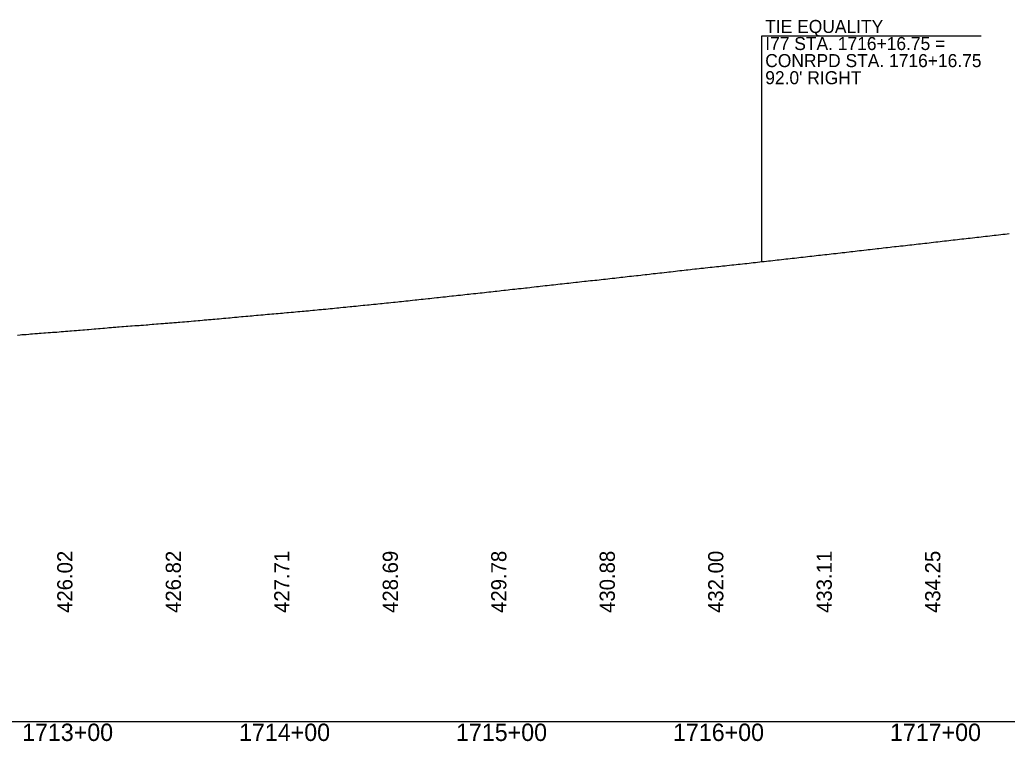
# Model space of a CAD drawing. Extents: x 2017200 to 2047700, y 854850 to 893350.
# Drawn here: x 2026274.7 to 2026729.8, y 856090.9 to 856423.3 of the extents above; entities that cross this region are included whole.
import ezdxf

# ---------------------------------------------------------------- set-up
doc = ezdxf.new("R2010")
doc.units = 0
for name, color, linetype in [('RD_DDB_Profile_EX', 7, 'Continuous'), ('RD_DDB_Profile_Lbl', 7, 'Continuous'), ('RD_DDB_StaTX', 7, 'Continuous'), ('RD_DDB_StripGrade', 7, 'Continuous'), ('RD_GPK_Profile_Cell', 7, 'Continuous')]:
    doc.layers.add(name, color=color, linetype=linetype)

msp = doc.modelspace()

# ---------------------------------------------------------------- linework, layer by layer
at = {"layer": 'RD_DDB_Profile_EX'}
msp.add_lwpolyline([(2026273.75, 856278.02), (2026274.95, 856278.13), (2026275.75, 856278.22), (2026276.56, 856278.27), (2026277.75, 856278.35), (2026278.95, 856278.46), (2026279.75, 856278.52), (2026280.56, 856278.59), (2026281.75, 856278.69), (2026282.95, 856278.78), (2026283.75, 856278.85), (2026284.56, 856278.91), (2026285.75, 856279.02), (2026286.56, 856279.06), (2026287.75, 856279.13), (2026288.95, 856279.22), (2026289.75, 856279.28), (2026290.95, 856279.36), (2026291.75, 856279.42), (2026292.95, 856279.52), (2026293.75, 856279.6), (2026294.95, 856279.71), (2026295.75, 856279.77), (2026296.95, 856279.86), (2026297.75, 856279.92), (2026298.56, 856279.99), (2026299.76, 856280.1), (2026300.95, 856280.18), (2026301.76, 856280.25), (2026302.57, 856280.32), (2026303.76, 856280.42), (2026304.57, 856280.49), (2026305.76, 856280.57), (2026306.57, 856280.65), (2026307.76, 856280.75), (2026308.95, 856280.84), (2026309.76, 856280.89), (2026310.95, 856281.02), (2026311.76, 856281.1), (2026312.94, 856281.19), (2026313.76, 856281.25), (2026314.94, 856281.35), (2026315.76, 856281.43), (2026316.94, 856281.55), (2026317.76, 856281.62), (2026318.94, 856281.7), (2026319.76, 856281.76), (2026320.57, 856281.83), (2026321.76, 856281.93), (2026322.57, 856281.97), (2026323.76, 856282.06), (2026324.57, 856282.13), (2026325.76, 856282.21), (2026326.58, 856282.25), (2026327.76, 856282.35), (2026328.94, 856282.43), (2026329.76, 856282.5), (2026330.58, 856282.55), (2026331.76, 856282.64), (2026332.94, 856282.72), (2026333.76, 856282.8), (2026334.58, 856282.86), (2026335.76, 856282.97), (2026336.58, 856283.03), (2026337.76, 856283.12), (2026338.58, 856283.19), (2026339.76, 856283.3), (2026340.94, 856283.38), (2026341.76, 856283.44), (2026342.94, 856283.56), (2026343.76, 856283.63), (2026344.94, 856283.7), (2026345.76, 856283.76), (2026346.94, 856283.86), (2026347.76, 856283.95), (2026348.58, 856284), (2026349.76, 856284.09), (2026350.58, 856284.17), (2026351.76, 856284.28), (2026352.59, 856284.34), (2026353.76, 856284.43), (2026354.94, 856284.54), (2026355.77, 856284.61), (2026356.94, 856284.72), (2026357.77, 856284.79), (2026358.94, 856284.89), (2026359.77, 856284.98), (2026360.94, 856285.1), (2026361.77, 856285.15), (2026362.94, 856285.25), (2026363.77, 856285.31), (2026364.59, 856285.4), (2026365.77, 856285.51), (2026366.59, 856285.57), (2026367.77, 856285.65), (2026368.59, 856285.74), (2026369.77, 856285.86), (2026370.94, 856285.96), (2026371.77, 856286.02), (2026372.59, 856286.11), (2026373.77, 856286.23), (2026374.94, 856286.33), (2026375.77, 856286.4), (2026376.94, 856286.5), (2026377.77, 856286.58), (2026378.94, 856286.68), (2026379.77, 856286.75), (2026380.94, 856286.86), (2026381.77, 856286.93), (2026382.6, 856287), (2026383.77, 856287.11), (2026384.6, 856287.19), (2026385.77, 856287.29), (2026386.94, 856287.4), (2026387.77, 856287.47), (2026388.94, 856287.57), (2026389.77, 856287.64), (2026390.94, 856287.75), (2026391.77, 856287.83), (2026392.94, 856287.93), (2026393.77, 856288), (2026394.94, 856288.09), (2026395.77, 856288.17), (2026396.6, 856288.24), (2026397.77, 856288.35), (2026398.6, 856288.42), (2026399.77, 856288.53), (2026400.94, 856288.64), (2026401.77, 856288.71), (2026402.94, 856288.81), (2026403.77, 856288.89), (2026404.94, 856289), (2026405.77, 856289.08), (2026406.61, 856289.16), (2026407.77, 856289.25), (2026408.61, 856289.33), (2026409.77, 856289.46), (2026410.61, 856289.54), (2026411.77, 856289.64), (2026412.61, 856289.73), (2026413.78, 856289.85), (2026414.61, 856289.91), (2026415.78, 856290.01), (2026416.94, 856290.14), (2026417.78, 856290.23), (2026418.94, 856290.33), (2026419.78, 856290.4), (2026420.94, 856290.53), (2026421.78, 856290.62), (2026422.61, 856290.7), (2026423.78, 856290.8), (2026424.94, 856290.93), (2026425.78, 856291.01), (2026426.94, 856291.13), (2026427.78, 856291.21), (2026428.61, 856291.29), (2026429.78, 856291.4), (2026430.62, 856291.49), (2026431.78, 856291.61), (2026432.94, 856291.72), (2026433.78, 856291.79), (2026434.94, 856291.92), (2026435.78, 856292.02), (2026436.62, 856292.09), (2026437.78, 856292.2), (2026438.94, 856292.32), (2026439.78, 856292.42), (2026440.94, 856292.53), (2026441.78, 856292.61), (2026442.62, 856292.71), (2026443.78, 856292.83), (2026444.62, 856292.91), (2026445.78, 856293.01), (2026446.94, 856293.13), (2026447.78, 856293.23), (2026448.94, 856293.35), (2026449.78, 856293.43), (2026450.62, 856293.53), (2026451.78, 856293.66), (2026452.62, 856293.73), (2026453.78, 856293.84), (2026454.62, 856293.94), (2026455.78, 856294.07), (2026456.94, 856294.19), (2026457.78, 856294.27), (2026458.63, 856294.36), (2026459.78, 856294.49), (2026460.63, 856294.57), (2026461.78, 856294.68), (2026462.94, 856294.81), (2026463.78, 856294.91), (2026464.63, 856295), (2026465.78, 856295.13), (2026466.94, 856295.26), (2026467.78, 856295.36), (2026468.63, 856295.46), (2026469.78, 856295.58), (2026470.94, 856295.7), (2026471.79, 856295.78), (2026472.63, 856295.89), (2026473.79, 856296.02), (2026474.63, 856296.1), (2026475.79, 856296.22), (2026476.63, 856296.33), (2026477.79, 856296.46), (2026478.94, 856296.59), (2026479.79, 856296.67), (2026480.94, 856296.8), (2026481.79, 856296.89), (2026482.64, 856296.98), (2026483.79, 856297.11), (2026484.94, 856297.24), (2026485.79, 856297.35), (2026486.94, 856297.47), (2026487.79, 856297.55), (2026488.94, 856297.68), (2026489.79, 856297.78), (2026490.94, 856297.9), (2026491.79, 856297.99), (2026492.94, 856298.11), (2026493.79, 856298.21), (2026494.64, 856298.3), (2026495.79, 856298.42), (2026496.64, 856298.52), (2026497.79, 856298.65), (2026498.64, 856298.74), (2026499.79, 856298.87), (2026500.64, 856298.97), (2026501.79, 856299.1), (2026502.94, 856299.22), (2026503.79, 856299.31), (2026504.64, 856299.4), (2026505.79, 856299.54), (2026506.94, 856299.66), (2026507.79, 856299.75), (2026508.65, 856299.84), (2026509.79, 856299.97), (2026510.65, 856300.07), (2026511.79, 856300.2), (2026512.94, 856300.33), (2026513.79, 856300.42), (2026514.65, 856300.53), (2026515.79, 856300.67), (2026516.94, 856300.78), (2026517.79, 856300.87), (2026518.94, 856301.01), (2026519.79, 856301.12), (2026520.65, 856301.21), (2026521.79, 856301.32), (2026522.65, 856301.41), (2026523.79, 856301.55), (2026524.65, 856301.64), (2026525.79, 856301.76), (2026526.94, 856301.88), (2026527.79, 856301.98), (2026528.65, 856302.08), (2026529.8, 856302.2), (2026530.94, 856302.34), (2026531.8, 856302.43), (2026532.66, 856302.52), (2026533.8, 856302.65), (2026534.94, 856302.78), (2026535.8, 856302.88), (2026536.66, 856302.97), (2026537.8, 856303.09), (2026538.66, 856303.19), (2026539.8, 856303.3), (2026540.66, 856303.38), (2026541.8, 856303.5), (2026542.66, 856303.6), (2026543.8, 856303.73), (2026544.66, 856303.82), (2026545.8, 856303.93), (2026546.66, 856304.04), (2026547.8, 856304.18), (2026548.94, 856304.3), (2026549.8, 856304.39), (2026550.94, 856304.54), (2026551.8, 856304.64), (2026552.66, 856304.73), (2026553.8, 856304.85), (2026554.66, 856304.96), (2026555.8, 856305.09), (2026556.66, 856305.18), (2026557.8, 856305.29), (2026558.94, 856305.43), (2026559.8, 856305.53), (2026560.94, 856305.66), (2026561.8, 856305.76), (2026562.94, 856305.89), (2026563.8, 856305.99), (2026564.93, 856306.11), (2026565.8, 856306.22), (2026566.67, 856306.31), (2026567.8, 856306.43), (2026568.67, 856306.54), (2026569.8, 856306.67), (2026570.67, 856306.76), (2026571.8, 856306.87), (2026572.93, 856307.03), (2026573.8, 856307.14), (2026574.67, 856307.22), (2026575.8, 856307.33), (2026576.93, 856307.48), (2026577.8, 856307.58), (2026578.93, 856307.69), (2026579.8, 856307.78), (2026580.93, 856307.92), (2026581.8, 856308.02), (2026582.67, 856308.11), (2026583.8, 856308.23), (2026584.68, 856308.33), (2026585.8, 856308.47), (2026586.68, 856308.55), (2026587.81, 856308.67), (2026588.68, 856308.77), (2026589.81, 856308.89), (2026590.68, 856308.98), (2026591.81, 856309.1), (2026592.93, 856309.23), (2026593.81, 856309.33), (2026594.93, 856309.44), (2026595.81, 856309.53), (2026596.93, 856309.66), (2026597.81, 856309.75), (2026598.68, 856309.85), (2026599.81, 856309.97), (2026600.68, 856310.06), (2026601.81, 856310.18), (2026602.93, 856310.31), (2026603.81, 856310.4), (2026604.93, 856310.52), (2026605.81, 856310.62), (2026606.68, 856310.72), (2026607.81, 856310.85), (2026608.93, 856310.96), (2026609.81, 856311.05), (2026610.93, 856311.2), (2026611.81, 856311.3), (2026612.69, 856311.4), (2026613.81, 856311.51), (2026614.69, 856311.61), (2026615.81, 856311.74), (2026616.93, 856311.86), (2026617.81, 856311.94), (2026618.93, 856312.08), (2026619.81, 856312.2), (2026620.69, 856312.28), (2026621.81, 856312.4), (2026622.93, 856312.53), (2026623.81, 856312.63), (2026624.69, 856312.73), (2026625.81, 856312.86), (2026626.93, 856312.97), (2026627.81, 856313.07), (2026628.69, 856313.17), (2026629.81, 856313.3), (2026630.69, 856313.4), (2026631.81, 856313.52), (2026632.93, 856313.65), (2026633.81, 856313.74), (2026634.69, 856313.84), (2026635.81, 856313.96), (2026636.93, 856314.09), (2026637.81, 856314.19), (2026638.93, 856314.3), (2026639.81, 856314.41), (2026640.93, 856314.54), (2026641.81, 856314.64), (2026642.93, 856314.76), (2026643.82, 856314.85), (2026644.7, 856314.96), (2026645.82, 856315.11), (2026646.7, 856315.18), (2026647.82, 856315.3), (2026648.7, 856315.42), (2026649.82, 856315.55), (2026650.93, 856315.67), (2026651.82, 856315.75), (2026652.93, 856315.88), (2026653.82, 856316), (2026654.93, 856316.12), (2026655.82, 856316.21), (2026656.93, 856316.35), (2026657.82, 856316.46), (2026658.7, 856316.55), (2026659.82, 856316.67), (2026660.7, 856316.77), (2026661.82, 856316.92), (2026662.71, 856317.01), (2026663.82, 856317.14), (2026664.93, 856317.27), (2026665.82, 856317.37), (2026666.71, 856317.48), (2026667.82, 856317.62), (2026668.93, 856317.74), (2026669.82, 856317.83), (2026670.71, 856317.95), (2026671.82, 856318.07), (2026672.71, 856318.17), (2026673.82, 856318.29), (2026674.71, 856318.4), (2026675.82, 856318.54), (2026676.71, 856318.62), (2026677.82, 856318.75), (2026678.71, 856318.86), (2026679.82, 856318.99), (2026680.71, 856319.08), (2026681.82, 856319.2), (2026682.93, 856319.32), (2026683.82, 856319.44), (2026684.93, 856319.56), (2026685.82, 856319.64), (2026686.93, 856319.77), (2026687.82, 856319.87), (2026688.93, 856320), (2026689.82, 856320.09), (2026690.72, 856320.21), (2026691.82, 856320.33), (2026692.72, 856320.43), (2026693.82, 856320.55), (2026694.72, 856320.66), (2026695.82, 856320.78), (2026696.93, 856320.91), (2026697.82, 856321.01), (2026698.93, 856321.14), (2026699.82, 856321.23), (2026700.93, 856321.36), (2026701.83, 856321.48), (2026702.93, 856321.61), (2026703.83, 856321.7), (2026704.93, 856321.83), (2026705.83, 856321.93), (2026706.93, 856322.06), (2026707.83, 856322.15), (2026708.93, 856322.28), (2026709.83, 856322.39), (2026710.93, 856322.52), (2026711.83, 856322.61), (2026712.72, 856322.72), (2026713.83, 856322.85), (2026714.93, 856322.97), (2026715.83, 856323.06), (2026716.73, 856323.17), (2026717.83, 856323.29), (2026718.73, 856323.39), (2026719.83, 856323.52), (2026720.73, 856323.63), (2026721.83, 856323.76), (2026722.93, 856323.88), (2026723.83, 856323.98), (2026724.73, 856324.08), (2026725.83, 856324.2), (2026726.93, 856324.33), (2026727.83, 856324.43), (2026728.93, 856324.56), (2026729.83, 856324.66), (2026730.73, 856324.77)], dxfattribs=at)
at = {"layer": 'RD_DDB_Profile_Lbl'}
msp.add_lwpolyline([(2026616.75, 856311.84), (2026616.75, 856415.82), (2026717.8, 856415.82)], dxfattribs=at)
at = {"layer": 'RD_GPK_Profile_Cell'}
msp.add_line((2020500, 856100), (2047700, 856100), dxfattribs=at)

# ---------------------------------------------------------------- texts
at = {"layer": 'RD_DDB_Profile_Lbl'}
for s, p in [('TIE EQUALITY', (2026618.31, 856417.19)), ('I77 STA. 1716+16.75 =', (2026618.31, 856409.33)), ('CONRPD STA. 1716+16.75', (2026618.31, 856401.46)), ("92.0' RIGHT", (2026618.31, 856393.59))]:
    msp.add_text(s, height=6, dxfattribs=at).set_placement(p)
at = {"layer": 'RD_DDB_StaTX'}
for s, p in [('1713+00', (2026275.8, 856091)), ('1714+00', (2026375.8, 856091)), ('1715+00', (2026475.8, 856091)), ('1716+00', (2026575.8, 856091)), ('1717+00', (2026675.8, 856091))]:
    msp.add_text(s, height=8, dxfattribs=at).set_placement(p)
at = {"layer": 'RD_DDB_StripGrade'}
for s, p in [('426.02', (2026299, 856150)), ('426.82', (2026349, 856150)), ('427.71', (2026399, 856150)), ('428.69', (2026449, 856150)), ('429.78', (2026499, 856150)), ('430.88', (2026549, 856150)), ('432.00', (2026599, 856150)), ('433.11', (2026649, 856150)), ('434.25', (2026699, 856150))]:
    msp.add_text(s, height=7, rotation=90, dxfattribs=at).set_placement(p)

doc.saveas('drawing.dxf')
